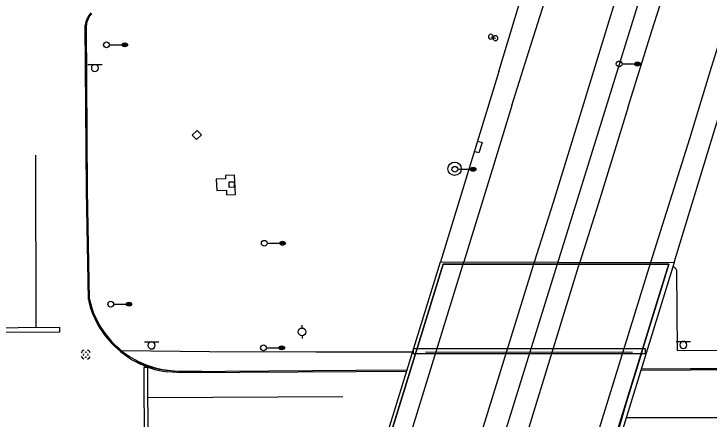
# Model space of a CAD drawing. Extents: x 2145380 to 2157287, y 139568 to 149130.
# Drawn here: x 2150877.7 to 2151239.7, y 148306.1 to 148516.9 of the extents above; entities that cross this region are included whole.
import ezdxf

# ---------------------------------------------------------------- set-up
doc = ezdxf.new("R2010")
doc.units = 0
for name, color, linetype in [('TOPO_Asphalt', 7, 'Continuous'), ('TOPO_BRIDGE_Floor Deck', 7, 'Continuous'), ('TOPO_BRIDGE_Low Beam', 7, 'Continuous'), ('TOPO_BRIDGE_Pier', 7, 'Continuous'), ('TOPO_BRIDGE_Pier Cap', 7, 'Continuous'), ('TOPO_Concrete', 7, 'Continuous'), ('TOPO_Curb Back', 7, 'Continuous'), ('TOPO_DRAIN_Inlet Grate', 7, 'Continuous'), ('TOPO_DRAIN_Manhole', 7, 'Continuous'), ('TOPO_Light Pole', 7, 'Continuous'), ('TOPO_Misc', 7, 'Continuous'), ('TOPO_Misc Line', 7, 'Continuous'), ('TOPO_Power Pole', 7, 'Continuous'), ('TOPO_Sidewalk', 7, 'Continuous'), ('TOPO_Sign', 7, 'Continuous'), ('TOPO_Wall Freestanding', 7, 'Continuous')]:
    doc.layers.add(name, color=color, linetype=linetype)

# ---------------------------------------------------------------- blocks, each defined once
blk = doc.blocks.new('LP')
at = {"layer": 'TOPO_Light Pole'}
blk.add_line((3.81, 0), (20.32, 0), dxfattribs=at)
for points in [[(20.32, 0), (27.94, 0)], [(20.32, 0), (23.5, 0)], [(20.83, 1.27), (27.43, 1.27)], [(20.83, 1.27), (23.5, 1.27)], [(23.71, 1.27), (27.43, 1.27)], [(23.71, 0), (27.94, 0)], [(20.83, -1.27), (27.43, -1.27)], [(20.83, -1.27), (23.5, -1.27)], [(23.71, -1.27), (27.43, -1.27)]]:
    blk.add_lwpolyline(points, dxfattribs=at)
blk.add_circle((0, 0), 3.81, dxfattribs=at)
blk.add_ellipse((24.13, 0), major_axis=(3.81, 0), ratio=0.666667, dxfattribs=at)
blk = doc.blocks.new('POWPOL')
at = {"layer": 'TOPO_Power Pole'}
for p, q in [((0, 10.2), (0, 17.3)), ((0, -10.2), (0, -17.3))]:
    blk.add_line(p, q, dxfattribs=at)
blk.add_circle((0, 0), 10.2, dxfattribs=at)
blk = doc.blocks.new('MHEXST')
at = {"layer": 'TOPO_DRAIN_Manhole'}
for centre, radius, start, end in [((-0.1, 0.3), 12.7, 112.9748, 158.2636), ((-0.1, 0.1), 6.35, 157.9722, 204.161), ((-0.1, 0.1), 6.35, 66.1941, 113.691), ((-0.1, 0.3), 12.7, 22.0744, 68.6991), ((-0.1, 0.1), 6.35, 336.8023, 21.4046), ((-0.1, 0.3), 12.7, 202.6921, 248.1938), ((-0.1, 0.1), 6.35, 248.5791, 293.1995), ((-0.1, 0.3), 12.7, 291.7963, 337.3032)]:
    blk.add_arc(centre, radius, start, end, dxfattribs=at)
blk = doc.blocks.new('POST')
at = {"layer": 'TOPO_Misc'}
for start, end in [(89.99996, 180.00004), (179.99996, 270.00004), (359.99996, 90.00004), (269.99996, 0.00004)]:
    blk.add_arc((-0.01, 0.03), 3.16, start, end, dxfattribs=at)

msp = doc.modelspace()

# ---------------------------------------------------------------- linework, layer by layer
at = {"layer": 'TOPO_Asphalt'}
for p, q in [((2151048.85, 148184), (2151111.92, 148387.83)), ((2151109.6, 148183.95), (2151172.33, 148387.64))]:
    msp.add_line(p, q, dxfattribs=at)
for points in [[(2151137, 148469.24), (2151145.81, 148497.3), (2151155.16, 148527.02), (2151164.83, 148558.33), (2151181.84, 148613), (2151193.51, 148650.66), (2151214.82, 148718.93), (2151227.48, 148759.95), (2151237.55, 148792.59), (2151248.73, 148828.51), (2151257.45, 148856.99), (2151266.25, 148885.08), (2151275.9, 148916.37), (2151284.3, 148943.61), (2151291.77, 148967.44)], [(2151325.3, 148957.13), (2151324.32, 148954.03), (2151315.77, 148926.33), (2151306.87, 148897.65), (2151293.85, 148855.65), (2151284.5, 148825.66), (2151273.92, 148791.27), (2151264.64, 148761.61), (2151252.49, 148722.17), (2151243.46, 148693.88), (2151232.81, 148658.88), (2151222.44, 148625.56), (2151213.35, 148596.37), (2151203.57, 148565.14), (2151195.84, 148540.17), (2151187.45, 148513.06), (2151180.81, 148491.6), (2151170.96, 148459.31), (2151158.47, 148418.73), (2151148.6, 148387.76)], [(2151197.51, 148468.51), (2151209.8, 148508.15), (2151219.87, 148539.74), (2151227.84, 148565.68), (2151236.07, 148592.09), (2151245.99, 148623.96), (2151254.19, 148650.29), (2151265.19, 148685.51), (2151272.66, 148709.82), (2151283.85, 148745.63), (2151293.15, 148775.72), (2151305.6, 148815.59), (2151316.51, 148851.2), (2151328.96, 148891.36), (2151337.62, 148918.71), (2151347.32, 148950.35)], [(2151381.44, 148939.85), (2151377.18, 148927.16), (2151369.6, 148902.75), (2151359.86, 148870.68), (2151350.65, 148841.25), (2151340.95, 148810.38), (2151331.52, 148779.88), (2151324.45, 148756.9), (2151316.57, 148731.68), (2151310.33, 148711.32), (2151303.9, 148691.09), (2151297.91, 148671.93), (2151289.75, 148645.55), (2151282.28, 148622.24), (2151275.71, 148600.43), (2151269.82, 148580.98), (2151263.17, 148559.77), (2151255.69, 148536.86), (2151248.55, 148513.89), (2151240.78, 148489.02), (2151229.41, 148451.92), (2151209.16, 148387.57), (2151146.23, 148183.92)], [(2151137, 148469.24), (2151126.67, 148435.68), (2151111.92, 148387.83)], [(2151197.51, 148468.51), (2151182.02, 148418.34), (2151172.33, 148387.64)], [(2151148.58, 148387.71), (2151085.35, 148183.97), (2151069.92, 148133.07), (2151057.83, 148094.37), (2151049.57, 148067.66), (2151035.93, 148022.98), (2151024.64, 147984.83), (2151012.64, 147943.42), (2151001.98, 147906), (2150990.9, 147865.2), (2150980.73, 147826.5), (2150968.97, 147781.23), (2150957.45, 147734.97), (2150948.5, 147698.21), (2150935.23, 147640.33), (2150928.26, 147609.37), (2150921.99, 147580.12), (2150903.41, 147490.92), (2150881.14, 147370.04), (2150865.32, 147276.63), (2150852.01, 147191.15), (2150840.13, 147102.7), (2150828.19, 147005.35), (2150817.7, 146900.58)]]:
    msp.add_lwpolyline(points, dxfattribs=at)
msp.add_arc((2150956.65, 148367.03), 34.76, 227.7044, 243.173, dxfattribs=at)
at = {"layer": 'TOPO_BRIDGE_Floor Deck'}
msp.add_lwpolyline([(2151221.46, 148387.48), (2151158.79, 148184.78), (2151036.73, 148184.01), (2151099.85, 148387.87)], close=True, dxfattribs=at)
at = {"layer": 'TOPO_BRIDGE_Low Beam'}
for points in [[(2151101.16, 148386.76), (2151038.97, 148185.11), (2151038.97, 148185.11), (2151046.67, 148209.8), (2151053.07, 148230.68), (2151053.5, 148232), (2151062.45, 148261.09), (2151070.03, 148285.95), (2151070.56, 148287.36), (2151078.34, 148312.64), (2151087.08, 148341.04), (2151087.62, 148342.7), (2151093.54, 148361.85), (2151101.16, 148386.76)], [(2151156.69, 148186.14), (2151038.97, 148185.11), (2151101.16, 148386.76), (2151218.72, 148386.66)], [(2151101.16, 148386.76), (2151218.72, 148386.66), (2151211.5, 148363.19), (2151205.06, 148342.25), (2151204.63, 148340.85), (2151196.47, 148314.44), (2151188.44, 148286.68), (2151187.53, 148285.72), (2151180.34, 148262.46), (2151170.86, 148231.88), (2151170.42, 148230.56), (2151165.41, 148214.39), (2151156.69, 148186.14), (2151038.97, 148185.11), (2151046.67, 148209.8), (2151053.07, 148230.68), (2151053.5, 148232), (2151062.45, 148261.09), (2151070.03, 148285.95), (2151070.56, 148287.36), (2151078.34, 148312.64), (2151087.08, 148341.04), (2151087.62, 148342.7), (2151093.54, 148361.85)], [(2151101.16, 148386.76), (2151218.72, 148386.66), (2151218.72, 148386.66), (2151101.16, 148386.76)], [(2151218.72, 148386.66), (2151218.72, 148386.66), (2151211.5, 148363.19), (2151205.06, 148342.25), (2151204.63, 148340.85), (2151196.47, 148314.44), (2151188.44, 148286.68), (2151187.53, 148285.72), (2151180.34, 148262.46), (2151170.86, 148231.88), (2151170.42, 148230.56), (2151165.41, 148214.39), (2151156.69, 148186.14), (2151156.69, 148186.14)]]:
    msp.add_lwpolyline(points, close=True, dxfattribs=at)
for points in [[(2151087.62, 148342.7), (2151093.54, 148361.85), (2151101.16, 148386.76)], [(2151205.06, 148342.25), (2151211.5, 148363.19), (2151218.72, 148386.66)], [(2151070.56, 148287.36), (2151078.34, 148312.64), (2151087.08, 148341.04)], [(2151188.44, 148286.68), (2151196.47, 148314.44), (2151204.63, 148340.85)]]:
    msp.add_lwpolyline(points, dxfattribs=at)
at = {"layer": 'TOPO_BRIDGE_Pier'}
for p, q in [((2151085.79, 148342.79), (2151085.79, 148342.79)), ((2151206.35, 148342.84), (2151206.35, 148342.84)), ((2151085.77, 148340.07), (2151085.77, 148340.07)), ((2151092.04, 148341), (2151199.77, 148340.91)), ((2151206.34, 148340.08), (2151206.34, 148340.08))]:
    msp.add_line(p, q, dxfattribs=at)
msp.add_lwpolyline([(2151085.77, 148340.07), (2151085.79, 148342.79), (2151206.35, 148342.84), (2151206.34, 148340.08)], close=True, dxfattribs=at)
msp.add_lwpolyline([(2151085.77, 148340.07), (2151085.79, 148342.79), (2151206.35, 148342.84), (2151206.34, 148340.08)], close=True, dxfattribs=at)
at = {"layer": 'TOPO_BRIDGE_Pier Cap'}
msp.add_lwpolyline([(2151085.77, 148340.07), (2151085.79, 148342.79), (2151206.35, 148342.84), (2151206.34, 148340.08)], close=True, dxfattribs=at)
at = {"layer": 'TOPO_Concrete'}
for points in [[(2150993.06, 148422.97), (2150992.58, 148433.05), (2150987.84, 148432.83), (2150987.92, 148431.1), (2150983.04, 148430.87), (2150983.32, 148424.98), (2150988.32, 148425.21), (2150988.43, 148422.75), (2150993.06, 148422.97)], [(2151223.19, 148341.81), (2151222.88, 148383.42), (2151222.56, 148384.1), (2151221.82, 148384.81), (2151220.81, 148385.39)]]:
    msp.add_lwpolyline(points, dxfattribs=at)
msp.add_circle((2151107.18, 148436.3), 3.48, dxfattribs=at)
at = {"layer": 'TOPO_Curb Back'}
for points in [[(2150916.45, 148368.34), (2150915.44, 148425.21), (2150914.87, 148511.05)], [(2150917.05, 148368.41), (2150916.04, 148425.22), (2150915.47, 148511.04)], [(2150916.1, 148383.66), (2150916.62, 148369.64), (2150917.7, 148365.38), (2150919.17, 148361.23), (2150921, 148357.24), (2150923.19, 148353.43), (2150925.72, 148349.83), (2150928.56, 148346.48), (2150931.69, 148343.4), (2150935.1, 148340.61), (2150938.74, 148338.15), (2150942.59, 148336.03), (2150946.61, 148334.27), (2150950.78, 148332.88), (2150955.06, 148331.88), (2150959.41, 148331.27), (2150960.72, 148331.16), (2150975.5, 148330.98)], [(2151082.39, 148331.47), (2151055.9, 148331.34), (2150964.95, 148330.72), (2150957.71, 148331.33)], [(2151290.83, 148331.68), (2151229.91, 148331.55), (2151204.08, 148331.43)], [(2151290.84, 148332.28), (2151229.91, 148332.15), (2151204.26, 148332.03)], [(2151082.2, 148330.87), (2151055.9, 148330.74), (2150964.93, 148330.12), (2150957.66, 148330.73)]]:
    msp.add_lwpolyline(points, dxfattribs=at)
for centre, radius, start, end in [((2150924.43, 148510.43), 9.58, 133.5417, 176.2558), ((2150924.43, 148510.43), 8.98, 133.9474, 176.1229), ((2150962.06, 148377.97), 46.62, 191.9166, 231.8377), ((2150962.06, 148377.97), 46.02, 191.9877, 231.8377), ((2150962.04, 148373.65), 43.14, 240.7489, 264.1622), ((2150962.04, 148373.65), 42.54, 240.7487, 264.1556)]:
    msp.add_arc(centre, radius, start, end, dxfattribs=at)
at = {"layer": 'TOPO_DRAIN_Inlet Grate'}
msp.add_lwpolyline([(2150975.31, 148453.98), (2150973.14, 148456.24), (2150970.56, 148453.77), (2150972.72, 148451.51)], close=True, dxfattribs=at)
msp.add_lwpolyline([(2151119.07, 148450.62), (2151121.44, 148449.93), (2151119.77, 148444.61), (2151117.42, 148445.24)], dxfattribs=at)
at = {"layer": 'TOPO_Misc Line'}
for p, q in [((2150889.36, 148353.74), (2150889.12, 148443.42)), ((2151048.92, 148317.66), (2150947.49, 148317.1))]:
    msp.add_line(p, q, dxfattribs=at)
for points in [[(2150989.74, 148426.64), (2150989.7, 148429.52), (2150992.34, 148429.56), (2150992.39, 148426.68)], [(2150901.39, 148351.38), (2150858.25, 148351.15), (2150858.24, 148353.57), (2150901.38, 148353.81)], [(2150945.29, 148332.86), (2150945.51, 148290.58), (2150947.63, 148291.45), (2150947.4, 148332.87)]]:
    msp.add_lwpolyline(points, close=True, dxfattribs=at)
msp.add_lwpolyline([(2151247.65, 148306.79), (2151213.19, 148306.8), (2151196.47, 148306.67)], dxfattribs=at)
at = {"layer": 'TOPO_Sidewalk'}
for points in [[(2151223.19, 148341.82), (2151266.17, 148342.13), (2151289.59, 148342.33)], [(2150933.63, 148341.79), (2150979.59, 148341.23), (2151034.89, 148340.99), (2151085.33, 148340.98)]]:
    msp.add_lwpolyline(points, dxfattribs=at)
at = {"layer": 'TOPO_Sign'}
for points in [[(2151126.01, 148505.03), (2151128.45, 148504.27)], [(2150916.13, 148490.63), (2150923.63, 148490.63)], [(2150919.88, 148490.63), (2150919.88, 148490.63)], [(2150918.01, 148488.76), (2150918.01, 148488.76)], [(2150919.88, 148486.89), (2150919.88, 148486.89)], [(2150921.75, 148488.76), (2150921.75, 148488.76)], [(2150945.63, 148346.29), (2150953.12, 148346.3)], [(2150949.38, 148346.29), (2150949.38, 148346.29)], [(2151222.51, 148346.51), (2151230, 148346.52)], [(2151226.26, 148346.51), (2151226.26, 148346.51)], [(2150947.51, 148344.42), (2150947.51, 148344.42)], [(2150949.38, 148342.55), (2150949.38, 148342.55)], [(2150951.24, 148344.42), (2150951.24, 148344.42)], [(2151224.39, 148344.64), (2151224.39, 148344.64)], [(2151226.26, 148342.77), (2151226.26, 148342.77)], [(2151228.12, 148344.64), (2151228.12, 148344.64)]]:
    msp.add_lwpolyline(points, dxfattribs=at)
for centre, start, end in [((2150919.88, 148488.76), 90, 180), ((2150919.88, 148488.76), 360, 90), ((2150919.88, 148488.76), 180, 270), ((2150919.88, 148488.76), 270, 0), ((2150949.38, 148344.42), 90, 180), ((2150949.38, 148344.42), 360, 90), ((2151226.26, 148344.64), 90, 180), ((2151226.26, 148344.64), 360, 90), ((2150949.38, 148344.42), 180, 270), ((2150949.38, 148344.42), 270, 0), ((2151226.26, 148344.64), 180, 270), ((2151226.26, 148344.64), 270, 0)]:
    msp.add_arc(centre, 1.87, start, end, dxfattribs=at)
at = {"layer": 'TOPO_Wall Freestanding'}
msp.add_line((2151130.16, 148486.85), (2151099.85, 148387.87), dxfattribs=at)
for points in [[(2151336.32, 148953.74), (2151322.23, 148907.93), (2151284.28, 148786.3), (2151239.81, 148641.85), (2151199.12, 148510.75), (2151182.1, 148455.86), (2151142.3, 148328), (2151095.05, 148175.91), (2151053.71, 148043.16), (2150993.17, 147829.95), (2150947.4, 147643.21), (2150938.13, 147601.94), (2150921.17, 147523), (2150897.57, 147399.22), (2150877.65, 147284.38), (2150857.8, 147149.76), (2150851.31, 147098.47)], [(2151130.16, 148486.85), (2151157.89, 148578.84), (2151180.48, 148657.98), (2151225.1, 148812.14), (2151223.6, 148812.51), (2151224.16, 148815.05), (2151226.99, 148814.29), (2151226.45, 148811.86), (2151225.1, 148812.14)], [(2151221.46, 148387.48), (2151242.13, 148455.19), (2151284.19, 148591.06), (2151311.4, 148677.47)]]:
    msp.add_lwpolyline(points, dxfattribs=at)

# ---------------------------------------------------------------- block references
at = {"layer": 'TOPO_DRAIN_Manhole', "xscale": 0.19685000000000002, "yscale": 0.19685000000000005}
msp.add_blockref('MHEXST', (2150915.11, 148339.56), dxfattribs=at)
at = {"layer": 'TOPO_Light Pole', "xscale": 0.39370000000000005, "yscale": 0.3937000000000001}
for p in [(2150925.92, 148500.8), (2151192.85, 148490.86), (2151107.27, 148436.06), (2151008.07, 148397.57), (2150928.12, 148365.85), (2151007.63, 148343.12)]:
    msp.add_blockref('LP', p, dxfattribs=at)
at = {"layer": 'TOPO_Misc', "xscale": 0.39370000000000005, "yscale": 0.3937000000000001}
for p in [(2151126.01, 148505.03), (2151128.45, 148504.27)]:
    msp.add_blockref('POST', p, dxfattribs=at)
at = {"layer": 'TOPO_Power Pole', "xscale": 0.19685000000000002, "yscale": 0.19685000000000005}
msp.add_blockref('POWPOL', (2151027.75, 148351.45), dxfattribs=at)

doc.saveas('drawing.dxf')
